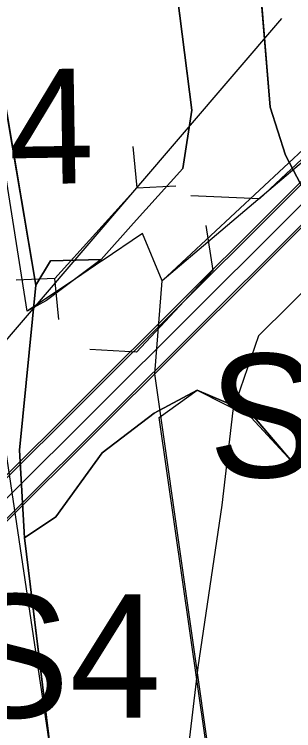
# Model space of a CAD drawing. Extents: x -662620 to -656370, y -1067090 to -1062990.
# Drawn here: x -657615.5 to -657581.5, y -1064517.4 to -1064430.3 of the extents above; entities that cross this region are included whole.
import ezdxf

# ---------------------------------------------------------------- set-up
doc = ezdxf.new("R2010")
doc.units = 0
for name, color, linetype in [('CESTA_ZABOR', 7, 'Continuous'), ('Default', 7, 'Continuous'), ('LOKÁLNÍ_BIOCENTRUM_-_NAVRŽENÝ', 7, 'Continuous'), ('LOKÁLNÍ_BIOKORIDOR_-_NAVRŽENÝ', 7, 'Continuous'), ('MOSTEK_-_STÁVAJÍCÍ', 7, 'Continuous'), ('ORNÁ_PŮDA_-_STÁVAJÍCÍ', 7, 'Continuous'), ('OSTATNÍ_PLOCHA_-_STÁVAJÍCÍ', 7, 'Continuous'), ('Plynovod_-_vedeni_katod__ochrany', 7, 'Continuous'), ('POLNÍ_CESTA_STÁVAJÍCÍ_-_KRAJ', 7, 'Continuous'), ('POLNÍ_CESTA_STÁVAJÍCÍ_-_OSA', 7, 'Continuous'), ('Popis_objektů_polních_cest_stávajících', 7, 'Continuous'), ('PROPUSTEK_-_STÁVAJÍCÍ', 7, 'Continuous'), ('TRVALÝ_TRÁVNÍ_POROST_-_NAVRŽENÝ', 7, 'Continuous'), ('VODNÍ_PLOCHA_-_STÁVAJÍCÍ', 7, 'Continuous'), ('VODNÍ_TOK', 7, 'Continuous'), ('ZELEZNICNI_TRAT', 7, 'Continuous')]:
    doc.layers.add(name, color=color, linetype=linetype)

msp = doc.modelspace()

# ---------------------------------------------------------------- linework, layer by layer
at = {"layer": 'CESTA_ZABOR'}
for points in [[(-657655.446, -1064523.188), (-657629.068, -1064499.235), (-657516.71, -1064387.281), (-657488.738, -1064360.62), (-657476.818, -1064339.327), (-657473.433, -1064340.148), (-657473.433, -1064340.148)], [(-657655.446, -1064523.188), (-657629.068, -1064499.235), (-657516.71, -1064387.281), (-657488.738, -1064360.62), (-657476.818, -1064339.327)], [(-657473.433, -1064340.148), (-657485.94, -1064362.787), (-657514.267, -1064389.787), (-657626.655, -1064501.772), (-657653.157, -1064525.837)], [(-657473.433, -1064340.148), (-657485.94, -1064362.787), (-657514.267, -1064389.787), (-657626.655, -1064501.772), (-657653.157, -1064525.837)]]:
    msp.add_lwpolyline(points, dxfattribs=at)
at = {"layer": 'LOKÁLNÍ_BIOCENTRUM_-_NAVRŽENÝ'}
for points in [[(-657599.878, -1064456.917), (-657604.789, -1064460.231), (-657604.798, -1064460.237), (-657604.807, -1064460.243), (-657608.038, -1064462.423), (-657613.914, -1064466.388), (-657621.646, -1064417.437), (-657625.679, -1064414.772), (-657640.75, -1064331.887), (-657649.635, -1064273.013), (-657659.907, -1064200.4), (-657666.946, -1064173.532), (-657669.681, -1064163.709), (-657678.967, -1064105.259), (-657682.094, -1064081.59), (-657682.981, -1064074.341), (-657685.842, -1064054.314), (-657692.487, -1064013.172)], [(-657491.89, -1064336.48), (-657509.36, -1064388.58), (-657510.479, -1064388.979), (-657597.495, -1064462.701), (-657599.878, -1064456.917)]]:
    msp.add_lwpolyline(points, dxfattribs=at)
at = {"layer": 'LOKÁLNÍ_BIOKORIDOR_-_NAVRŽENÝ'}
msp.add_lwpolyline([(-657567.979, -1064687.071), (-657598.38, -1064473.996), (-657597.495, -1064462.701), (-657576.802, -1064443.376), (-657575.781, -1064451.406), (-657565.868, -1064531.396)], dxfattribs=at)
at = {"layer": 'MOSTEK_-_STÁVAJÍCÍ'}
for points in [[(-657574.611, -1064432.776), (-657573.403, -1064441.233), (-657585.677, -1064452.695), (-657594.004, -1064452.336)], [(-657592.17, -1064455.973), (-657591.339, -1064461.417), (-657600.6, -1064471.372), (-657606.29, -1064471.013)]]:
    msp.add_lwpolyline(points, dxfattribs=at)
at = {"layer": 'ORNÁ_PŮDA_-_STÁVAJÍCÍ'}
for p, q in [((-657595.68, -1064427.88), (-657593.89, -1064441.95)), ((-657593.89, -1064441.95), (-657594.96, -1064449.03)), ((-657612.83, -1064463.2), (-657615.675, -1064446.424)), ((-657594.96, -1064449.03), (-657600.96, -1064455.67)), ((-657600.96, -1064455.67), (-657604.89, -1064460.07)), ((-657611.08, -1064460.26), (-657612.83, -1064463.2)), ((-657604.89, -1064460.07), (-657611.08, -1064460.26)), ((-657598.45, -1064478.75), (-657593.25, -1064475.98)), ((-657593.25, -1064475.98), (-657586.76, -1064478.71)), ((-657604.8, -1064483.59), (-657598.45, -1064478.75)), ((-657586.76, -1064478.71), (-657581.7, -1064484.67)), ((-657581.7, -1064484.67), (-657576.88, -1064481.57)), ((-657610.41, -1064491.38), (-657604.8, -1064483.59)), ((-657614.24, -1064493.94), (-657610.41, -1064491.38)), ((-657608.11, -1064543.91), (-657614.24, -1064493.94))]:
    msp.add_line(p, q, dxfattribs=at)
for points in [[(-657608.35, -1064345.41), (-657606.16, -1064359.08), (-657608.47, -1064368.99), (-657605.17, -1064378.51), (-657601.5, -1064402.63), (-657599.3, -1064414.08), (-657595.68, -1064427.88), (-657593.89, -1064441.95), (-657594.96, -1064449.03), (-657600.96, -1064455.67), (-657604.89, -1064460.07), (-657611.08, -1064460.26), (-657612.83, -1064463.2), (-657615.675, -1064446.424), (-657620.73, -1064416.61), (-657639.61, -1064300.2)], [(-657608.11, -1064543.91), (-657614.24, -1064493.94), (-657610.41, -1064491.38), (-657604.8, -1064483.59), (-657598.45, -1064478.75), (-657593.25, -1064475.98), (-657586.76, -1064478.71), (-657581.7, -1064484.67), (-657576.88, -1064481.57), (-657576.34, -1064500.59), (-657572.57, -1064524.36)]]:
    msp.add_lwpolyline(points, dxfattribs=at)
at = {"layer": 'OSTATNÍ_PLOCHA_-_STÁVAJÍCÍ'}
for p, q in [((-657620.73, -1064416.61), (-657612.83, -1064463.2)), ((-657620.73, -1064416.61), (-657612.83, -1064463.2)), ((-657585.64, -1064425.92), (-657584.37, -1064441.57)), ((-657585.64, -1064425.92), (-657584.37, -1064441.57)), ((-657593.89, -1064441.95), (-657595.68, -1064427.88)), ((-657593.89, -1064441.95), (-657595.68, -1064427.88)), ((-657594.96, -1064449.03), (-657593.89, -1064441.95)), ((-657594.96, -1064449.03), (-657593.89, -1064441.95)), ((-657584.37, -1064441.57), (-657582.51, -1064447.42)), ((-657584.37, -1064441.57), (-657582.51, -1064447.42)), ((-657582.51, -1064447.42), (-657580.19, -1064451.84)), ((-657582.51, -1064447.42), (-657580.19, -1064451.84)), ((-657600.96, -1064455.67), (-657594.96, -1064449.03)), ((-657600.96, -1064455.67), (-657594.96, -1064449.03)), ((-657604.89, -1064460.07), (-657600.96, -1064455.67)), ((-657604.89, -1064460.07), (-657600.96, -1064455.67)), ((-657612.83, -1064463.2), (-657611.08, -1064460.26)), ((-657612.83, -1064463.2), (-657611.08, -1064460.26)), ((-657611.08, -1064460.26), (-657604.89, -1064460.07)), ((-657611.08, -1064460.26), (-657604.89, -1064460.07)), ((-657612.83, -1064463.2), (-657614.85, -1064483.25)), ((-657614.85, -1064483.25), (-657612.83, -1064463.2)), ((-657612.83, -1064463.2), (-657614.85, -1064483.25)), ((-657614.85, -1064483.25), (-657612.83, -1064463.2)), ((-657593.25, -1064475.98), (-657598.45, -1064478.75)), ((-657593.25, -1064475.98), (-657598.45, -1064478.75)), ((-657586.76, -1064478.71), (-657593.25, -1064475.98)), ((-657586.76, -1064478.71), (-657593.25, -1064475.98)), ((-657598.45, -1064478.75), (-657604.8, -1064483.59)), ((-657598.45, -1064478.75), (-657604.8, -1064483.59)), ((-657581.7, -1064484.67), (-657586.76, -1064478.71)), ((-657581.7, -1064484.67), (-657586.76, -1064478.71)), ((-657576.88, -1064481.57), (-657581.7, -1064484.67)), ((-657576.88, -1064481.57), (-657581.7, -1064484.67)), ((-657614.85, -1064483.25), (-657614.24, -1064493.94)), ((-657614.24, -1064493.94), (-657614.85, -1064483.25)), ((-657614.85, -1064483.25), (-657614.24, -1064493.94)), ((-657614.24, -1064493.94), (-657614.85, -1064483.25)), ((-657604.8, -1064483.59), (-657610.41, -1064491.38)), ((-657604.8, -1064483.59), (-657610.41, -1064491.38)), ((-657610.41, -1064491.38), (-657614.24, -1064493.94)), ((-657610.41, -1064491.38), (-657614.24, -1064493.94)), ((-657614.24, -1064493.94), (-657608.11, -1064543.91)), ((-657614.24, -1064493.94), (-657608.11, -1064543.91))]:
    msp.add_line(p, q, dxfattribs=at)
for points in [[(-657617.7, -1064544.78), (-657624, -1064511.25), (-657626.43, -1064501.64), (-657626.88, -1064500.06), (-657626.884, -1064500.061), (-657626.89, -1064500.04), (-657628.14, -1064495.6), (-657628.95, -1064482.29), (-657629.35, -1064462.83), (-657637.83, -1064407.27), (-657653.61, -1064302.57), (-657672.42, -1064183.616), (-657671.36, -1064182.24), (-657666.53, -1064176.95), (-657664.19, -1064174.4), (-657663.829, -1064174.076), (-657656.35, -1064204.92), (-657639.61, -1064300.2), (-657620.73, -1064416.61), (-657612.83, -1064463.2), (-657614.85, -1064483.25), (-657614.24, -1064493.94), (-657608.11, -1064543.91)], [(-657617.7, -1064544.78), (-657624, -1064511.25), (-657626.43, -1064501.64), (-657626.88, -1064500.06), (-657626.884, -1064500.061), (-657626.89, -1064500.04), (-657628.14, -1064495.6), (-657628.95, -1064482.29), (-657629.35, -1064462.83), (-657637.83, -1064407.27), (-657653.61, -1064302.57), (-657672.42, -1064183.616), (-657671.36, -1064182.24), (-657666.53, -1064176.95), (-657664.19, -1064174.4), (-657663.829, -1064174.076), (-657656.35, -1064204.92), (-657639.61, -1064300.2), (-657620.73, -1064416.61), (-657612.83, -1064463.2), (-657614.85, -1064483.25), (-657614.24, -1064493.94), (-657608.11, -1064543.91)], [(-657585.64, -1064425.92), (-657584.37, -1064441.57), (-657582.51, -1064447.42), (-657580.19, -1064451.84), (-657580.128, -1064452.547), (-657579.9, -1064456.07), (-657579.2, -1064463.19), (-657580.52, -1064469.77), (-657576.88, -1064481.57), (-657581.7, -1064484.67), (-657586.76, -1064478.71), (-657593.25, -1064475.98), (-657598.45, -1064478.75), (-657604.8, -1064483.59), (-657610.41, -1064491.38), (-657614.24, -1064493.94), (-657614.85, -1064483.25), (-657612.83, -1064463.2), (-657611.08, -1064460.26), (-657604.89, -1064460.07), (-657600.96, -1064455.67), (-657594.96, -1064449.03), (-657593.89, -1064441.95), (-657595.68, -1064427.88)], [(-657585.64, -1064425.92), (-657584.37, -1064441.57), (-657582.51, -1064447.42), (-657580.19, -1064451.84), (-657580.128, -1064452.547), (-657579.9, -1064456.07), (-657579.2, -1064463.19), (-657580.52, -1064469.77), (-657576.88, -1064481.57), (-657581.7, -1064484.67), (-657586.76, -1064478.71), (-657593.25, -1064475.98), (-657598.45, -1064478.75), (-657604.8, -1064483.59), (-657610.41, -1064491.38), (-657614.24, -1064493.94), (-657614.85, -1064483.25), (-657612.83, -1064463.2), (-657611.08, -1064460.26), (-657604.89, -1064460.07), (-657600.96, -1064455.67), (-657594.96, -1064449.03), (-657593.89, -1064441.95), (-657595.68, -1064427.88)]]:
    msp.add_lwpolyline(points, dxfattribs=at)
at = {"layer": 'Plynovod_-_vedeni_katod__ochrany'}
msp.add_lwpolyline([(-657572.677, -1064458.385), (-657574.307, -1064459.587), (-657576.298, -1064460.996), (-657576.78, -1064461.2), (-657578.141, -1064461.776), (-657585.783, -1064469.373), (-657588.894, -1064478.435), (-657590.227, -1064489.96), (-657593.159, -1064509.648), (-657594.38, -1064519.903)], dxfattribs=at)
at = {"layer": 'POLNÍ_CESTA_STÁVAJÍCÍ_-_KRAJ'}
for points in [[(-657734.997, -1064664.265), (-657732.292, -1064658.855), (-657730.94, -1064650.29), (-657729.587, -1064641.273), (-657729.032, -1064632.708), (-657728.379, -1064622.645), (-657727.228, -1064613.323), (-657723.276, -1064603.405), (-657718.317, -1064597.094), (-657713.809, -1064590.782), (-657704.342, -1064577.709), (-657699.834, -1064571.848), (-657693.522, -1064562.832), (-657677.744, -1064543.898), (-657669.629, -1064534.431), (-657661.965, -1064526.767), (-657653.851, -1064520.004), (-657645.285, -1064512.791), (-657629.273, -1064499.087), (-657516.885, -1064387.102), (-657488.938, -1064360.465), (-657473.201, -1064332.252), (-657450.694, -1064300.587), (-657448.849, -1064290.49)], [(-657728.235, -1064667.871), (-657726.882, -1064661.56), (-657725.981, -1064657.954), (-657725.53, -1064652.544), (-657724.628, -1064640.372), (-657722.825, -1064618.733), (-657720.974, -1064611.866), (-657716.514, -1064602.503), (-657710.299, -1064594.043), (-657702.989, -1064584.471), (-657697.129, -1064575.905), (-657688.563, -1064565.086), (-657673.236, -1064545.701), (-657665.572, -1064538.037), (-657659.26, -1064532.176), (-657653.4, -1064526.316), (-657642.58, -1064516.849), (-657626.45, -1064501.92), (-657514.093, -1064389.967), (-657485.74, -1064362.942), (-657469.814, -1064334.392), (-657446.918, -1064302.18), (-657444.914, -1064291.209)]]:
    msp.add_lwpolyline(points, dxfattribs=at)
at = {"layer": 'POLNÍ_CESTA_STÁVAJÍCÍ_-_OSA'}
msp.add_lwpolyline([(-657731.841, -1064667.421), (-657728.686, -1064654.347), (-657728.235, -1064645.782), (-657727.333, -1064636.314), (-657725.981, -1064624.593), (-657725.53, -1064616.479), (-657719.219, -1064602.503), (-657714.26, -1064594.389), (-657701.186, -1064577.258), (-657690.817, -1064562.832), (-657679.998, -1064550.209), (-657666.924, -1064534.881), (-657654.301, -1064524.513), (-657627.861, -1064500.504), (-657515.489, -1064388.534), (-657487.339, -1064361.704), (-657471.508, -1064333.322), (-657448.806, -1064301.384), (-657446.881, -1064290.85)], dxfattribs=at)
at = {"layer": 'PROPUSTEK_-_STÁVAJÍCÍ'}
for points in [[(-657601.04, -1064446.363), (-657600.573, -1064451.359), (-657610.52, -1064462.38), (-657615.252, -1064462.6)], [(-657610.054, -1064467.377), (-657610.52, -1064462.38), (-657600.573, -1064451.359), (-657595.842, -1064451.14)]]:
    msp.add_lwpolyline(points, dxfattribs=at)
at = {"layer": 'TRVALÝ_TRÁVNÍ_POROST_-_NAVRŽENÝ'}
for points in [[(-657608.35, -1064345.41), (-657606.16, -1064359.08), (-657608.47, -1064368.99), (-657605.17, -1064378.51), (-657601.5, -1064402.63), (-657599.3, -1064414.08), (-657593.67, -1064418.63), (-657595.68, -1064427.88), (-657593.89, -1064441.95), (-657594.96, -1064449.03), (-657600.96, -1064455.67), (-657604.89, -1064460.07), (-657611.569, -1064465.081), (-657613.914, -1064466.388), (-657621.646, -1064417.437), (-657639.61, -1064300.2)], [(-657567.979, -1064687.071), (-657597.865, -1064479.282), (-657593.25, -1064475.98), (-657586.688, -1064479.282), (-657581.7, -1064484.67), (-657576.189, -1064482.669), (-657576.34, -1064500.59), (-657572.57, -1064524.36)]]:
    msp.add_lwpolyline(points, dxfattribs=at)
at = {"layer": 'VODNÍ_PLOCHA_-_STÁVAJÍCÍ'}
for p, q in [((-657584.37, -1064441.57), (-657585.64, -1064425.92)), ((-657582.51, -1064447.42), (-657584.37, -1064441.57)), ((-657580.19, -1064451.84), (-657582.51, -1064447.42))]:
    msp.add_line(p, q, dxfattribs=at)
msp.add_lwpolyline([(-657572.57, -1064524.36), (-657576.34, -1064500.59), (-657576.89, -1064481.57), (-657580.52, -1064469.77), (-657579.2, -1064463.19), (-657580.19, -1064451.84), (-657582.51, -1064447.42), (-657584.37, -1064441.57), (-657585.64, -1064425.92), (-657586.2, -1064422.79), (-657587.92, -1064415.31), (-657588.95, -1064403.97), (-657592.05, -1064388.25), (-657595.71, -1064367.1), (-657598.66, -1064342.78)], dxfattribs=at)
at = {"layer": 'VODNÍ_TOK'}
msp.add_lwpolyline([(-657732.877, -1064606.836), (-657703.176, -1064563.914), (-657666.411, -1064520.713), (-657618.954, -1064472.809), (-657582.965, -1064430.801)], dxfattribs=at)
at = {"layer": 'ZELEZNICNI_TRAT'}
msp.add_lwpolyline([(-657872.375, -1063291.688), (-657828.751, -1063414.862), (-657720.974, -1063804.914), (-657620.895, -1064454.145), (-657561.874, -1064849.329), (-657551.609, -1064885.255), (-657531.08, -1064926.313), (-657284.732, -1065177.793), (-657212.148, -1065234.335), (-657115.621, -1065283.836), (-656952.267, -1065447.189), (-656874.303, -1065541.241), (-656849.553, -1065584.555), (-656835.94, -1065627.868), (-656828.515, -1065720.682), (-656823.565, -1065776.371), (-656803.765, -1065839.485), (-656761.689, -1065901.361), (-656706, -1065957.049), (-656650.312, -1066005.313), (-656571.11, -1066127.828), (-656465.921, -1066292.418), (-656439.933, -1066344.394), (-656370.019, -1066540.152)], dxfattribs=at)

# ---------------------------------------------------------------- texts
at = {"layer": 'Default'}
for s, p in [('S5', (-657591.855, -1064486.56)), ('S4', (-657622.139, -1064515.788))]:
    msp.add_text(s, height=15, dxfattribs=at).set_placement(p)
at = {"layer": 'Popis_objektů_polních_cest_stávajících'}
msp.add_text('P 4', height=13.95, rotation=0.9, dxfattribs=at).set_placement((-657633.687, -1064451.236))

doc.saveas('drawing.dxf')
